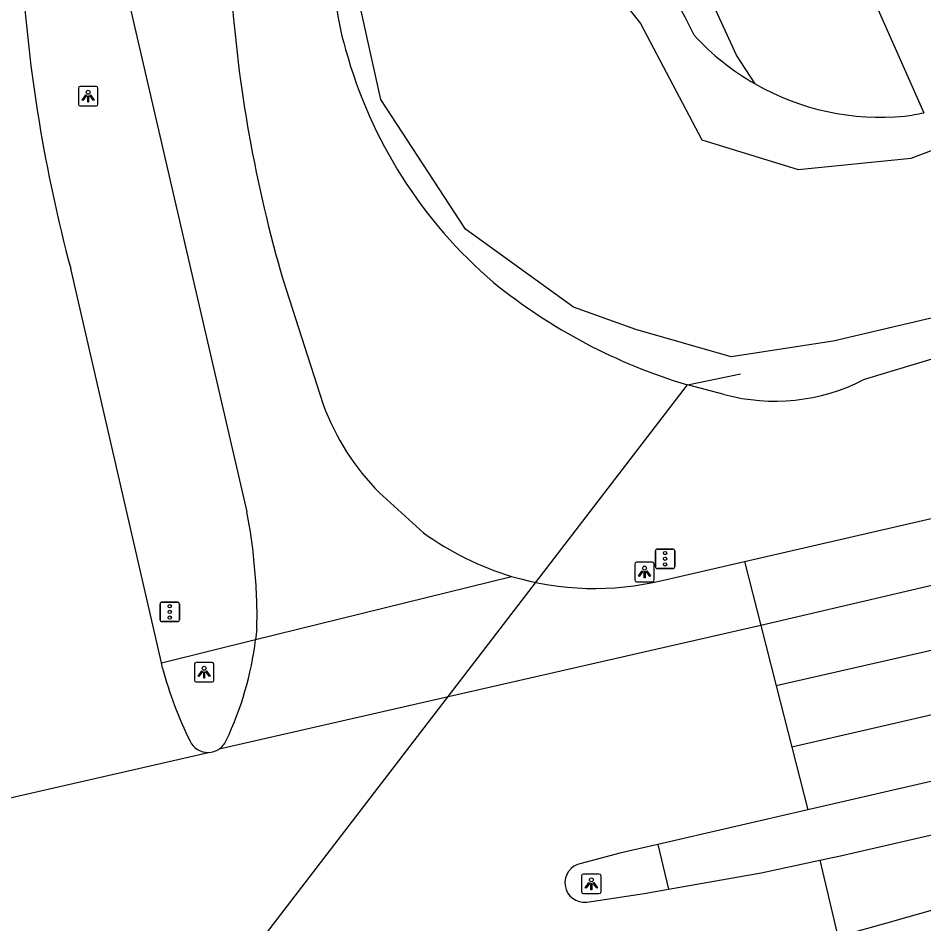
# Model space of a CAD drawing. Extents: x 156414 to 157775, y 382335 to 383765.
# Drawn here: x 157365.58 to 157411.91, y 383077.4 to 383123.7 of the extents above; entities that cross this region are included whole.
import ezdxf

# ---------------------------------------------------------------- set-up
doc = ezdxf.new("R2010")
doc.units = 0
for name, color, linetype in [('IMGEO_Berm_groen', 7, 'Continuous'), ('IMGEO_Duiker', 7, 'Continuous'), ('IMGEO_Grasland_overig', 7, 'Continuous'), ('IMGEO_Groenvoorziening', 7, 'Continuous'), ('IMGEO_Lichtpunt', 7, 'Continuous'), ('IMGEO_Rijbaan_lokaal_gesloten', 7, 'Continuous'), ('IMGEO_Rijbaan_regionaal_gesloten', 7, 'Continuous'), ('IMGEO_Verkeerseiland_gesloten', 7, 'Continuous'), ('IMGEO_Verkeerseiland_open', 7, 'Continuous'), ('IMGEO_Verkeersregelinstallatiepaal', 7, 'Continuous'), ('IMGEO_Waterloop', 7, 'Continuous')]:
    doc.layers.add(name, color=color, linetype=linetype)

msp = doc.modelspace()

# ---------------------------------------------------------------- linework, layer by layer
at = {"layer": 'IMGEO_Berm_groen'}
for points in [[(157527.262, 383132.917), (157503.281, 383127.581), (157441.735, 383113.301), (157413.212, 383106.535), (157408.809, 383105.2)], [(157401.697, 383104.456), (157399.811, 383104.95)]]:
    msp.add_lwpolyline(points, dxfattribs=at)
for centre, radius, start, end in [((157394.927, 383125.898), 13.159, 148.2164, 196.809), ((157405.515, 383128.47), 24.045, 195.3794, 229.5001), ((157408.05, 383132.548), 28.801, 230.933, 253.3767), ((157404.278, 383114.153), 10.034, 255.0972, 296.847)]:
    msp.add_arc(centre, radius, start, end, dxfattribs=at)
at = {"layer": 'IMGEO_Duiker'}
msp.add_lwpolyline([(157331.424, 383090.956), (157339.687, 383074.398), (157352.629, 383043.538), (157399.811, 383104.95), (157401.879, 383105.374), (157402.531, 383105.507)], dxfattribs=at)
at = {"layer": 'IMGEO_Grasland_overig'}
for points in [[(157394.589, 383157.916), (157411.907, 383118.862)], [(157403.272, 383120.333), (157402.331, 383121.809), (157397.476, 383132.345), (157390.657, 383148.649)]]:
    msp.add_lwpolyline(points, dxfattribs=at)
for centre, radius, start, end in [((157409.672, 383131.506), 12.876, 240.194, 275.5929), ((157409.86, 383127.702), 9.074, 276.7556, 283.0401)]:
    msp.add_arc(centre, radius, start, end, dxfattribs=at)
at = {"layer": 'IMGEO_Groenvoorziening'}
for centre, radius, start, end in [((157378.967, 383112.643), 23.513, 25.6623, 52.6112), ((157409.676, 383131.519), 12.889, 222.4163, 240.2102)]:
    msp.add_arc(centre, radius, start, end, dxfattribs=at)
at = {"layer": 'IMGEO_Lichtpunt'}
for p, q in [((157368.662, 383120.11), (157368.662, 383119.303)), ((157368.662, 383120.11), (157368.662, 383119.303)), ((157369.564, 383120.205), (157368.756, 383120.205)), ((157369.564, 383120.205), (157368.756, 383120.205)), ((157369.658, 383119.303), (157369.658, 383120.11)), ((157369.658, 383119.303), (157369.658, 383120.11)), ((157368.756, 383119.209), (157369.564, 383119.209)), ((157368.756, 383119.209), (157369.564, 383119.209)), ((157398.022, 383095.881), (157397.214, 383095.881)), ((157398.022, 383095.881), (157397.214, 383095.881)), ((157397.12, 383095.786), (157397.12, 383094.979)), ((157397.12, 383095.786), (157397.12, 383094.979)), ((157398.116, 383094.979), (157398.116, 383095.786)), ((157398.116, 383094.979), (157398.116, 383095.786)), ((157397.214, 383094.885), (157398.022, 383094.885)), ((157397.214, 383094.885), (157398.022, 383094.885)), ((157375.497, 383090.76), (157374.689, 383090.76)), ((157375.497, 383090.76), (157374.689, 383090.76)), ((157374.595, 383090.665), (157374.595, 383089.858)), ((157374.595, 383090.665), (157374.595, 383089.858)), ((157375.591, 383089.858), (157375.591, 383090.665)), ((157375.591, 383089.858), (157375.591, 383090.665)), ((157374.689, 383089.764), (157375.497, 383089.764)), ((157374.689, 383089.764), (157375.497, 383089.764)), ((157394.401, 383079.847), (157394.401, 383079.04)), ((157394.401, 383079.847), (157394.401, 383079.04)), ((157395.303, 383079.942), (157394.495, 383079.942)), ((157395.303, 383079.942), (157394.495, 383079.942)), ((157395.397, 383079.04), (157395.397, 383079.847)), ((157395.397, 383079.04), (157395.397, 383079.847)), ((157394.495, 383078.946), (157395.303, 383078.946)), ((157394.495, 383078.946), (157395.303, 383078.946))]:
    msp.add_line(p, q, dxfattribs=at)
for points in [[(157369.036, 383119.774), (157369.075, 383119.746), (157368.887, 383119.484), (157368.849, 383119.511), (157369.036, 383119.774)], [(157369.138, 383119.726), (157369.185, 383119.726), (157369.185, 383119.404), (157369.138, 383119.404), (157369.138, 383119.726)], [(157369.248, 383119.746), (157369.286, 383119.773), (157369.473, 383119.511), (157369.434, 383119.483), (157369.248, 383119.746)], [(157397.494, 383095.45), (157397.533, 383095.422), (157397.345, 383095.16), (157397.307, 383095.187), (157397.494, 383095.45)], [(157397.596, 383095.402), (157397.643, 383095.402), (157397.643, 383095.08), (157397.596, 383095.08), (157397.596, 383095.402)], [(157397.706, 383095.422), (157397.744, 383095.449), (157397.931, 383095.187), (157397.892, 383095.159), (157397.706, 383095.422)], [(157374.969, 383090.329), (157375.008, 383090.301), (157374.82, 383090.039), (157374.782, 383090.066), (157374.969, 383090.329)], [(157375.071, 383090.281), (157375.118, 383090.281), (157375.118, 383089.959), (157375.071, 383089.959), (157375.071, 383090.281)], [(157375.181, 383090.301), (157375.219, 383090.328), (157375.406, 383090.066), (157375.367, 383090.038), (157375.181, 383090.301)], [(157394.775, 383079.511), (157394.814, 383079.483), (157394.626, 383079.221), (157394.588, 383079.248), (157394.775, 383079.511)], [(157394.877, 383079.463), (157394.924, 383079.463), (157394.924, 383079.141), (157394.877, 383079.141), (157394.877, 383079.463)], [(157394.987, 383079.483), (157395.025, 383079.51), (157395.212, 383079.248), (157395.173, 383079.22), (157394.987, 383079.483)]]:
    msp.add_lwpolyline(points, dxfattribs=at)
for centre in [(157369.161, 383119.908), (157397.619, 383095.584), (157375.094, 383090.463), (157394.9, 383079.645)]:
    msp.add_circle(centre, 0.0994, dxfattribs=at)
for centre, start, end in [((157368.756, 383120.11), 90, 180), ((157368.756, 383120.11), 90, 180), ((157369.564, 383120.11), 0, 90), ((157369.564, 383120.11), 0, 90), ((157368.756, 383119.303), 180, 270), ((157368.756, 383119.303), 180, 270), ((157369.564, 383119.303), 270, 0), ((157369.564, 383119.303), 270, 360), ((157397.214, 383095.786), 90, 180), ((157397.214, 383095.786), 90, 180), ((157398.022, 383095.786), 0, 90), ((157398.022, 383095.786), 0, 90), ((157397.214, 383094.979), 180, 270), ((157397.214, 383094.979), 180, 270), ((157398.022, 383094.979), 270, 0), ((157398.022, 383094.979), 270, 360), ((157374.689, 383090.665), 90, 180), ((157374.689, 383090.665), 90, 180), ((157375.497, 383090.665), 0, 90), ((157375.497, 383090.665), 0, 90), ((157374.689, 383089.858), 180, 270), ((157374.689, 383089.858), 180, 270), ((157375.497, 383089.858), 270, 0), ((157375.497, 383089.858), 270, 360), ((157394.495, 383079.847), 90, 180), ((157394.495, 383079.847), 90, 180), ((157395.303, 383079.847), 0, 90), ((157395.303, 383079.847), 0, 90), ((157394.495, 383079.04), 180, 270), ((157394.495, 383079.04), 180, 270), ((157395.303, 383079.04), 270, 0), ((157395.303, 383079.04), 270, 360)]:
    msp.add_arc(centre, 0.0946, start, end, dxfattribs=at)
at = {"layer": 'IMGEO_Rijbaan_lokaal_gesloten'}
for points in [[(157369.169, 383133.527), (157377.274, 383098.457)], [(157372.905, 383090.739), (157368.268, 383110.893)], [(157379.133, 383110.299), (157381.184, 383103.94)], [(157384.064, 383099.432), (157386.316, 383097.389)], [(157377.784, 383092.465), (157377.727, 383091.93)], [(157372.968, 383090.471), (157372.905, 383090.739)]]:
    msp.add_lwpolyline(points, dxfattribs=at)
for centre, radius, start, end in [((157443.475, 383131.007), 77.851, 183.6535, 194.97302), ((157446.323, 383129.968), 70.01, 183.87263, 196.31698), ((157392.911, 383108.258), 12.496, 200.2137, 224.9324), ((157356.006, 383094.003), 21.729, 3.8631, 11.828), ((157395.05, 383109.37), 14.827, 233.9084, 253.3905), ((157355.677, 383093.246), 22.121, 357.9769, 5.7626), ((157391.805, 383095.428), 19.478, 194.7419, 206.5045), ((157375.291, 383087.184), 1.021, 206.0726, 271.0137)]:
    msp.add_arc(centre, radius, start, end, dxfattribs=at)
at = {"layer": 'IMGEO_Rijbaan_regionaal_gesloten'}
for points in [[(157532.484, 383119.14), (157492.17, 383109.742), (157460.546, 383102.37), (157404.352, 383089.558)], [(157519.986, 383112.293), (157480.722, 383103.84), (157405.149, 383086.423)], [(157406.588, 383080.654), (157407.639, 383080.879), (157514.614, 383105.513), (157516.56, 383105.994), (157524.23, 383108.221), (157535.353, 383111.255)], [(157402.732, 383095.926), (157422.654, 383100.5), (157467.219, 383110.733)], [(157481.928, 383110.74), (157424.036, 383097.432), (157403.567, 383092.645)], [(157504.257, 383105.862), (157405.963, 383083.223)], [(157398.518, 383094.958), (157402.732, 383095.926)], [(157402.732, 383095.926), (157403.567, 383092.645)], [(157377.727, 383091.93), (157390.812, 383095.162)], [(157403.567, 383092.645), (157375.854, 383086.333)], [(157403.567, 383092.645), (157404.352, 383089.558)], [(157404.352, 383089.558), (157405.149, 383086.423)], [(157407.508, 383076.746), (157409.958, 383077.44), (157419.68, 383080.193), (157460.6, 383089.61)], [(157356.267, 383081.821), (157375.309, 383086.163)], [(157405.149, 383086.423), (157405.963, 383083.223)], [(157405.963, 383083.223), (157398.303, 383081.459)], [(157398.303, 383081.459), (157396.353, 383081.01), (157394.375, 383080.477)], [(157398.851, 383079.174), (157403.584, 383080.012), (157406.588, 383080.654)], [(157406.588, 383080.654), (157407.508, 383076.746)], [(157394.662, 383078.509), (157397.604, 383078.953), (157398.851, 383079.174)]]:
    msp.add_lwpolyline(points, dxfattribs=at)
for centre, radius, start, end in [((157395.043, 383109.343), 14.799, 253.3868, 283.5804), ((157361.069, 383093.985), 16.784, 334.5377, 352.9683), ((157375.292, 383087.183), 1.019, 303.481, 336.0345), ((157375.291, 383087.178), 1.015, 270.9952, 303.653), ((157394.54, 383079.496), 0.995, 99.5659, 277.0284)]:
    msp.add_arc(centre, radius, start, end, dxfattribs=at)
at = {"layer": 'IMGEO_Verkeerseiland_gesloten'}
msp.add_lwpolyline([(157372.905, 383090.739), (157377.727, 383091.93)], dxfattribs=at)
at = {"layer": 'IMGEO_Verkeerseiland_open'}
msp.add_lwpolyline([(157398.303, 383081.459), (157398.851, 383079.174)], dxfattribs=at)
at = {"layer": 'IMGEO_Verkeersregelinstallatiepaal'}
for p, q in [((157398.176, 383095.659), (157398.176, 383096.459)), ((157398.176, 383096.459), (157398.176, 383095.659)), ((157398.276, 383096.559), (157399.066, 383096.559)), ((157399.066, 383096.559), (157398.276, 383096.559)), ((157399.166, 383096.459), (157399.166, 383095.659)), ((157399.166, 383095.659), (157399.166, 383096.459)), ((157399.066, 383095.559), (157398.276, 383095.559)), ((157398.276, 383095.559), (157399.066, 383095.559)), ((157372.837, 383092.946), (157372.837, 383093.746)), ((157372.837, 383093.746), (157372.837, 383092.946)), ((157372.937, 383093.846), (157373.727, 383093.846)), ((157373.727, 383093.846), (157372.937, 383093.846)), ((157373.827, 383093.746), (157373.827, 383092.946)), ((157373.827, 383092.946), (157373.827, 383093.746)), ((157373.727, 383092.846), (157372.937, 383092.846)), ((157372.937, 383092.846), (157373.727, 383092.846))]:
    msp.add_line(p, q, dxfattribs=at)
for centre in [(157398.671, 383096.349), (157398.671, 383096.059), (157398.671, 383095.769), (157373.332, 383093.636), (157373.332, 383093.346), (157373.332, 383093.056)]:
    msp.add_circle(centre, 0.085, dxfattribs=at)
for centre, start, end in [((157398.276, 383096.459), 90, 180), ((157398.276, 383096.459), 90, 180), ((157399.066, 383096.459), 0, 90), ((157399.066, 383096.459), 360, 90), ((157398.276, 383095.659), 180, 270), ((157398.276, 383095.659), 180, 270), ((157399.066, 383095.659), 270, 0), ((157399.066, 383095.659), 270, 0), ((157372.937, 383093.746), 90, 180), ((157372.937, 383093.746), 90, 180), ((157373.727, 383093.746), 0, 90), ((157373.727, 383093.746), 360, 90), ((157372.937, 383092.946), 180, 270), ((157372.937, 383092.946), 180, 270), ((157373.727, 383092.946), 270, 0), ((157373.727, 383092.946), 270, 0)]:
    msp.add_arc(centre, 0.1, start, end, dxfattribs=at)
at = {"layer": 'IMGEO_Waterloop'}
for points in [[(157511.391, 383131.769), (157457.039, 383118.86), (157407.272, 383107.183), (157402.049, 383106.376), (157397.166, 383107.778), (157393.981, 383108.924), (157388.461, 383112.916), (157384.13, 383119.54), (157382.686, 383126.079)], [(157391.975, 383130.304), (157397.41, 383123.425), (157400.553, 383117.48), (157405.478, 383115.952), (157411.253, 383116.546), (157417.792, 383119.009), (157421.444, 383123.765)]]:
    msp.add_lwpolyline(points, dxfattribs=at)

doc.saveas('drawing.dxf')
